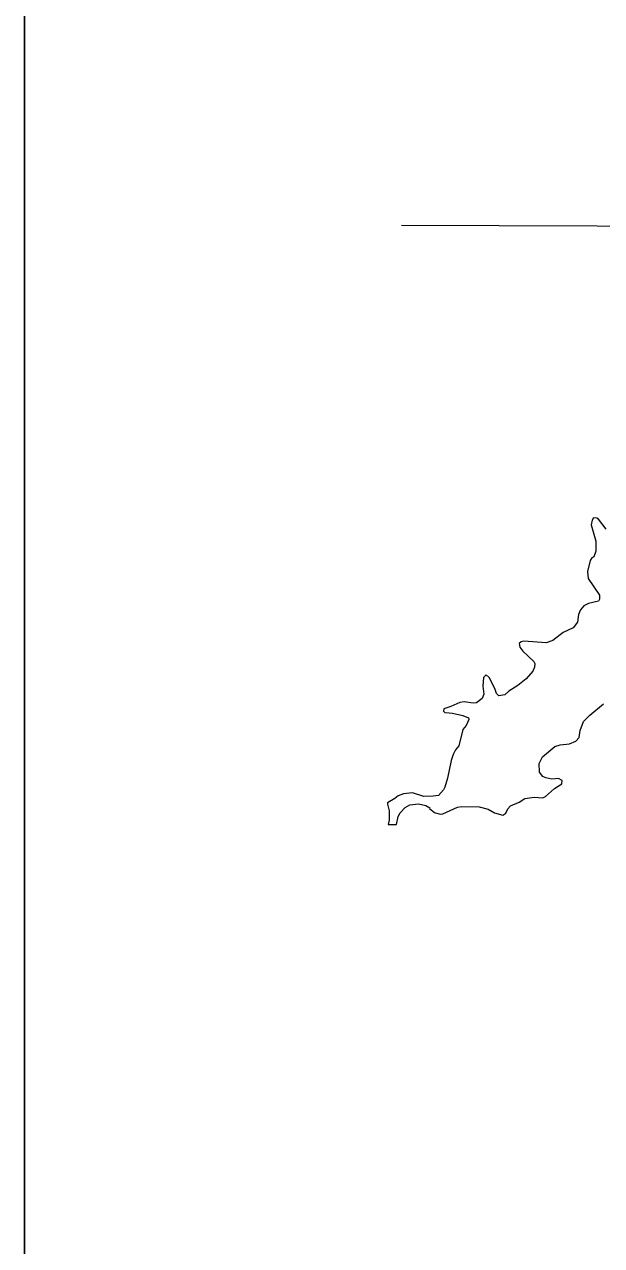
# Model space of a CAD drawing. Extents: x 553962 to 842807, y 8883888 to 9032388.
# Drawn here: x 797646 to 798982, y 9019412 to 9022239 of the extents above; entities that cross this region are included whole.
import ezdxf

# ---------------------------------------------------------------- set-up
doc = ezdxf.new("R2010")
doc.units = 0
doc.header["$LTSCALE"] = 200
for name, color, linetype, lineweight in [('1', 7, 'Continuous', 13), ('25', 7, 'Continuous', 13), ('40', 7, 'Continuous', 25)]:
    doc.layers.add(name, color=color, linetype=linetype, lineweight=lineweight)

msp = doc.modelspace()

# ---------------------------------------------------------------- linework, layer by layer
at = {"layer": '1'}
msp.add_lwpolyline([(798519, 9021774.4), (808477.6, 9021740.4), (813975.9, 9021714.1), (821154.8, 9021670)], dxfattribs=at)
at = {"layer": '25'}
for points in [[(798992.6, 9021070.8), (798974.9, 9021093.7), (798971.5, 9021096.1), (798963.4, 9021096.5), (798960.6, 9021091.5), (798958.2, 9021080.7), (798969, 9021043), (798969.2, 9021019.8), (798964, 9021006.4), (798959.5, 9021004.4), (798955.8, 9020998.2), (798949.3, 9020972.3), (798951.1, 9020956.7), (798977, 9020917.8), (798977.7, 9020908.7), (798974.9, 9020903.9), (798952.1, 9020898.5), (798941.1, 9020892.9), (798933.1, 9020883.8), (798928.8, 9020873.2), (798926.4, 9020855.3), (798916.3, 9020841.9), (798892.9, 9020831.7), (798869.3, 9020812.9), (798854, 9020807.3), (798802.1, 9020811), (798795.9, 9020809.9), (798791.7, 9020806), (798792.8, 9020797.6), (798799.5, 9020788.5), (798825.1, 9020764), (798827.4, 9020759.5), (798827.2, 9020750.9), (798822.9, 9020742.2), (798807.7, 9020724), (798788.3, 9020708.5), (798767.5, 9020695.5), (798758.5, 9020687.3), (798744.7, 9020684.9), (798738.6, 9020690.1), (798734.9, 9020701.6), (798721.7, 9020727.5), (798715, 9020733.1), (798708.7, 9020727.2), (798707, 9020707.5), (798709.6, 9020688.6), (798706.1, 9020678.2), (798692.8, 9020668.5), (798684.9, 9020667.9), (798664.2, 9020670.7), (798653.9, 9020669.2), (798633, 9020659.8), (798617.4, 9020654.8), (798616.4, 9020649.3), (798619.6, 9020646.1), (798629.3, 9020645.1)], [(798992.6, 9021070.8), (798974.9, 9021093.7), (798971.5, 9021096.1), (798963.4, 9021096.5), (798960.6, 9021091.5), (798958.2, 9021080.7), (798969, 9021043), (798969.2, 9021019.8), (798964, 9021006.4), (798959.5, 9021004.4), (798955.8, 9020998.2), (798949.3, 9020972.3), (798951.1, 9020956.7), (798977, 9020917.8), (798977.7, 9020908.7), (798974.9, 9020903.9), (798952.1, 9020898.5), (798941.1, 9020892.9), (798933.1, 9020883.8), (798928.8, 9020873.2), (798926.4, 9020855.3), (798916.3, 9020841.9), (798892.9, 9020831.7), (798869.3, 9020812.9), (798854, 9020807.3), (798802.1, 9020811), (798795.9, 9020809.9), (798791.7, 9020806), (798792.8, 9020797.6), (798799.5, 9020788.5), (798825.1, 9020764), (798827.4, 9020759.5), (798827.2, 9020750.9), (798822.9, 9020742.2), (798807.7, 9020724), (798788.3, 9020708.5), (798767.5, 9020695.5), (798758.5, 9020687.3), (798744.7, 9020684.9), (798738.6, 9020690.1), (798734.9, 9020701.6), (798721.7, 9020727.5), (798715, 9020733.1), (798708.7, 9020727.2), (798707, 9020707.5), (798709.6, 9020688.6), (798706.1, 9020678.2), (798692.8, 9020668.5), (798684.9, 9020667.9), (798664.2, 9020670.7), (798653.9, 9020669.2), (798633, 9020659.8), (798617.4, 9020654.8), (798616.4, 9020649.3), (798619.6, 9020646.1), (798629.3, 9020645.1)], [(798837.4, 9020528.2), (798845.6, 9020543.5), (798874.1, 9020567.1), (798886.4, 9020571.4), (798908.1, 9020573.4), (798922.8, 9020579.7), (798930, 9020588.4), (798932.5, 9020604.3), (798940.3, 9020625.1), (798955.3, 9020640.1), (798986.3, 9020666.1)], [(798837.4, 9020528.2), (798845.6, 9020543.5), (798874.1, 9020567.1), (798886.4, 9020571.4), (798908.1, 9020573.4), (798922.8, 9020579.7), (798930, 9020588.4), (798932.5, 9020604.3), (798940.3, 9020625.1), (798955.3, 9020640.1), (798986.3, 9020666.1)], [(798629.3, 9020645.1), (798637.4, 9020644.3), (798660.7, 9020639.6), (798674.3, 9020633.9), (798674.8, 9020629.8), (798669, 9020615.8), (798661.2, 9020606.5), (798651.5, 9020569.3), (798644.3, 9020560), (798638.7, 9020549), (798633.9, 9020534.7), (798625.8, 9020494.2), (798619.4, 9020473.1), (798616, 9020466.8), (798604.6, 9020453.9), (798592.4, 9020452.1), (798570.9, 9020451.9), (798544.4, 9020460.1), (798523.4, 9020458.2), (798511.1, 9020453), (798503.8, 9020446.9), (798486.7, 9020436.8), (798486.3, 9020433.8), (798486.3, 9020433.8), (798490.4, 9020418.8), (798490.4, 9020397.2), (798488.1, 9020387.2), (798507.3, 9020387.2)], [(798629.3, 9020645.1), (798637.4, 9020644.3), (798660.7, 9020639.6), (798674.3, 9020633.9), (798674.8, 9020629.8), (798669, 9020615.8), (798661.2, 9020606.5), (798651.5, 9020569.3), (798644.3, 9020560), (798638.7, 9020549), (798633.9, 9020534.7), (798625.8, 9020494.2), (798619.4, 9020473.1), (798616, 9020466.8), (798604.6, 9020453.9), (798592.4, 9020452.1), (798570.9, 9020451.9), (798544.4, 9020460.1), (798523.4, 9020458.2), (798511.1, 9020453), (798503.8, 9020446.9), (798486.7, 9020436.8), (798486.3, 9020433.8), (798486.3, 9020433.8), (798490.4, 9020418.8), (798490.4, 9020397.2), (798488.1, 9020387.2), (798507.3, 9020387.2)], [(798507.3, 9020387.2), (798511.6, 9020405.4), (798516.3, 9020414.1), (798527.2, 9020426), (798538.2, 9020432.2), (798558.6, 9020434.8), (798575.5, 9020431.1), (798584.9, 9020425.4), (798584.2, 9020423.6), (798595.6, 9020414.8), (798608.9, 9020410.8), (798614.9, 9020411.5), (798648.9, 9020426.8), (798658.6, 9020428.3), (798698.8, 9020428.1), (798720, 9020422.1), (798734.4, 9020414.1), (798753.4, 9020408.4), (798760.6, 9020413.2), (798765.4, 9020423.2), (798771.4, 9020430.3), (798791.4, 9020438.7), (798804.3, 9020447.1), (798825.8, 9020450.4), (798845.8, 9020448.7), (798852.5, 9020451.9), (798873.4, 9020470.2), (798890.5, 9020480.7), (798891.2, 9020488.7), (798882.5, 9020493.4), (798867, 9020491.7), (798853, 9020494.7), (798846.3, 9020498.2), (798838.2, 9020507.7), (798837.4, 9020528.2)], [(798507.3, 9020387.2), (798511.6, 9020405.4), (798516.3, 9020414.1), (798527.2, 9020426), (798538.2, 9020432.2), (798558.6, 9020434.8), (798575.5, 9020431.1), (798584.9, 9020425.4), (798584.2, 9020423.6), (798595.6, 9020414.8), (798608.9, 9020410.8), (798614.9, 9020411.5), (798648.9, 9020426.8), (798658.6, 9020428.3), (798698.8, 9020428.1), (798720, 9020422.1), (798734.4, 9020414.1), (798753.4, 9020408.4), (798760.6, 9020413.2), (798765.4, 9020423.2), (798771.4, 9020430.3), (798791.4, 9020438.7), (798804.3, 9020447.1), (798825.8, 9020450.4), (798845.8, 9020448.7), (798852.5, 9020451.9), (798873.4, 9020470.2), (798890.5, 9020480.7), (798891.2, 9020488.7), (798882.5, 9020493.4), (798867, 9020491.7), (798853, 9020494.7), (798846.3, 9020498.2), (798838.2, 9020507.7), (798837.4, 9020528.2)]]:
    msp.add_lwpolyline(points, dxfattribs=at)
at = {"layer": '40'}
msp.add_lwpolyline([(797646.4, 9026438.8), (836381.4, 9026438.8), (836381.4, 9003181.6), (797646.4, 9003181.6)], close=True, dxfattribs=at)

doc.saveas('drawing.dxf')
